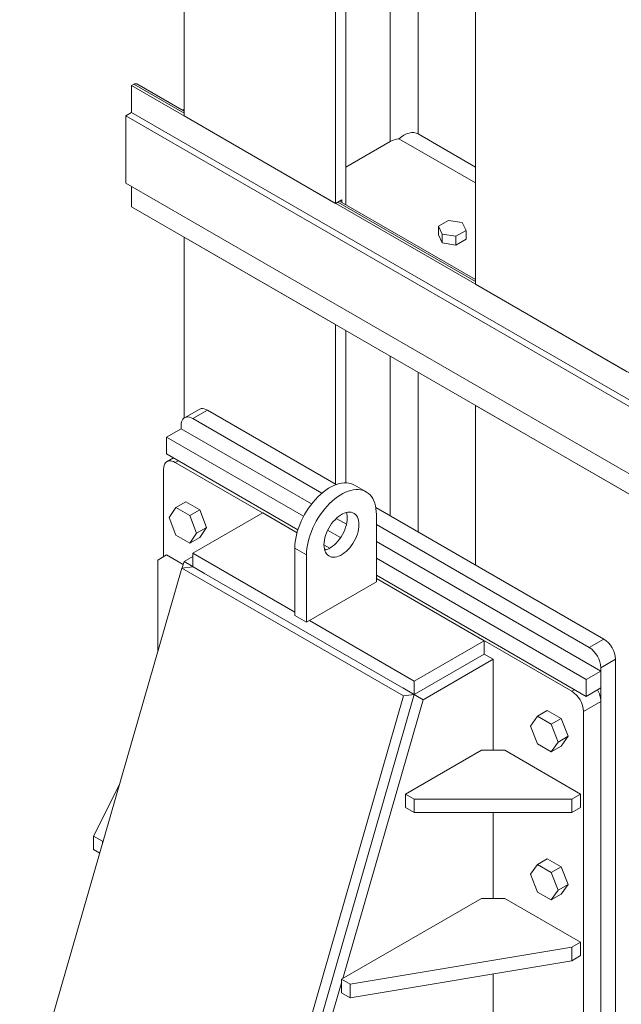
# Model space of a CAD drawing. Header units: millimetres. Extents: x 525 to 29324, y 175 to 20618.
# Tile 371 of 588: x 18364 to 19094, y 13151 to 14345. Entities that reach past the tile are written whole.
import ezdxf

# ---------------------------------------------------------------- set-up
doc = ezdxf.new("R2010")
doc.units = ezdxf.units.MM
doc.linetypes.add('SLD-Continua', pattern=[0])

msp = doc.modelspace()

# ---------------------------------------------------------------- linework, layer by layer
at = {"color": 7, "linetype": 'SLD-Continua', "lineweight": 18, "ltscale": 35}
for p, q in [((18563.8, 14228.1), (18563.8, 14967.5)), ((18563.8, 14228.1), (18563.8, 14967.5)), ((18563.8, 14228.1), (18563.8, 14967.5)), ((18563.8, 14228.1), (18563.8, 14967.5)), ((18563.8, 14228.1), (18563.8, 14967.5)), ((18747.6, 14122), (18747.6, 14861.4)), ((18747.6, 14122), (18747.6, 14861.4)), ((18747.6, 14122), (18747.6, 14861.4)), ((18747.6, 14122), (18747.6, 14861.4)), ((18747.6, 14122), (18747.6, 14861.4)), ((18917.4, 14024.1), (18917.4, 14763.4)), ((18917.4, 14024.1), (18917.4, 14763.4)), ((18917.4, 14024.1), (18917.4, 14763.4)), ((18917.4, 14024.1), (18917.4, 14763.4)), ((18917.4, 14024.1), (18917.4, 14763.4)), ((18760, 14120.4), (18760, 14457.8)), ((18760, 14120.4), (18760, 14457.8)), ((18760, 14120.4), (18760, 14457.8)), ((18760, 14120.4), (18760, 14457.8)), ((18760, 14120.4), (18760, 14457.8)), ((18813.8, 14196.9), (18813.8, 14426.8)), ((18813.8, 14196.9), (18813.8, 14426.8)), ((18813.8, 14196.9), (18813.8, 14426.8)), ((18813.8, 14196.9), (18813.8, 14426.8)), ((18813.8, 14196.9), (18813.8, 14426.8)), ((18847.7, 14206.1), (18847.7, 14407.2)), ((18847.7, 14206.1), (18847.7, 14407.2)), ((18847.7, 14206.1), (18847.7, 14407.2)), ((18847.7, 14206.1), (18847.7, 14407.2)), ((18847.7, 14206.1), (18847.7, 14407.2)), ((18500.2, 14264.8), (18502.9, 14266.4)), ((18500.2, 14264.8), (18502.9, 14266.4)), ((18500.2, 14264.8), (18502.9, 14266.4)), ((18500.2, 14264.8), (18502.9, 14266.4)), ((18500.2, 14264.8), (18502.9, 14266.4)), ((18563.8, 14231.3), (18502.9, 14266.4)), ((18563.8, 14231.3), (18502.9, 14266.4)), ((18563.8, 14231.3), (18502.9, 14266.4)), ((18563.8, 14231.3), (18502.9, 14266.4)), ((18563.8, 14231.3), (18502.9, 14266.4)), ((18563.8, 14233.7), (18506.4, 14266.8)), ((18563.8, 14233.7), (18506.4, 14266.8)), ((18563.8, 14233.7), (18506.4, 14266.8)), ((18563.8, 14233.7), (18506.4, 14266.8)), ((18563.8, 14233.7), (18506.4, 14266.8)), ((21023.7, 12808.4), (18500.2, 14264.8)), ((18500.2, 14232.2), (18500.2, 14264.8)), ((21023.7, 12808.4), (18500.2, 14264.8)), ((18500.2, 14232.2), (18500.2, 14264.8)), ((21023.7, 12808.4), (18500.2, 14264.8)), ((18500.2, 14232.2), (18500.2, 14264.8)), ((21023.7, 12808.4), (18500.2, 14264.8)), ((18500.2, 14232.2), (18500.2, 14264.8)), ((21023.7, 12808.4), (18500.2, 14264.8)), ((18500.2, 14232.2), (18500.2, 14264.8)), ((18500.2, 14232.2), (18493.1, 14228.1)), ((18500.2, 14232.2), (18493.1, 14228.1)), ((18500.2, 14232.2), (18493.1, 14228.1)), ((21023.7, 12775.7), (18500.2, 14232.2)), ((21023.7, 12775.7), (18500.2, 14232.2)), ((21023.7, 12775.7), (18500.2, 14232.2)), ((18561.6, 14235), (18563.8, 14236.2)), ((18561.6, 14235), (18563.8, 14236.2)), ((18561.6, 14235), (18563.8, 14236.2)), ((18561.6, 14235), (18563.8, 14236.2)), ((18561.6, 14235), (18563.8, 14236.2)), ((21023.7, 12767.6), (18493.1, 14228.1)), ((18493.1, 14228.1), (18493.1, 14146.4)), ((21023.7, 12767.6), (18493.1, 14228.1)), ((18493.1, 14228.1), (18493.1, 14146.4)), ((21023.7, 12767.6), (18493.1, 14228.1)), ((18493.1, 14228.1), (18493.1, 14146.4)), ((18747.6, 14122), (18563.8, 14228.1)), ((18747.6, 14122), (18563.8, 14228.1)), ((18747.6, 14122), (18563.8, 14228.1)), ((18747.6, 14122), (18563.8, 14228.1)), ((18747.6, 14122), (18563.8, 14228.1)), ((18917.4, 14165.9), (18847.7, 14206.1)), ((18917.4, 14165.9), (18847.7, 14206.1)), ((18917.4, 14165.9), (18847.7, 14206.1)), ((18917.4, 14165.9), (18847.7, 14206.1)), ((18917.4, 14165.9), (18847.7, 14206.1)), ((18760, 14165.8), (18813.8, 14196.9)), ((18760, 14165.8), (18813.8, 14196.9)), ((18760, 14165.8), (18813.8, 14196.9)), ((18760, 14165.8), (18813.8, 14196.9)), ((18760, 14165.8), (18813.8, 14196.9)), ((18917.4, 14146.7), (18824.3, 14200.4)), ((18917.4, 14146.7), (18824.3, 14200.4)), ((18917.4, 14146.7), (18824.3, 14200.4)), ((18917.4, 14146.7), (18824.3, 14200.4)), ((18917.4, 14146.7), (18824.3, 14200.4)), ((21023.7, 12685.9), (18493.1, 14146.4)), ((21023.7, 12685.9), (18493.1, 14146.4)), ((21023.7, 12685.9), (18493.1, 14146.4)), ((18500.2, 14142.3), (18500.2, 14117.8)), ((18500.2, 14142.3), (18500.2, 14117.8)), ((18500.2, 14142.3), (18500.2, 14117.8)), ((18500.2, 14142.3), (18500.2, 14117.8)), ((18500.2, 14142.3), (18500.2, 14117.8)), ((18500.2, 14142.3), (18500.2, 14117.8)), ((18747.6, 14122), (18755, 14126.2)), ((18747.6, 14122), (18755, 14126.2)), ((18747.6, 14122), (18755, 14126.2)), ((18747.6, 14122), (18755, 14126.2)), ((18747.6, 14122), (18755, 14126.2)), ((18917.4, 14027.3), (18750.4, 14123.6)), ((18917.4, 14027.3), (18750.4, 14123.6)), ((18917.4, 14027.3), (18750.4, 14123.6)), ((18917.4, 14027.3), (18750.4, 14123.6)), ((18917.4, 14027.3), (18750.4, 14123.6)), ((18917.4, 14029.6), (18752.5, 14124.8)), ((18917.4, 14029.6), (18752.5, 14124.8)), ((18917.4, 14029.6), (18752.5, 14124.8)), ((18917.4, 14029.6), (18752.5, 14124.8)), ((18917.4, 14029.6), (18752.5, 14124.8)), ((18755, 14126.2), (18755.2, 14123.2)), ((18755, 14126.2), (18755.2, 14123.2)), ((18755, 14126.2), (18755.2, 14123.2)), ((18755, 14126.2), (18755.2, 14123.2)), ((18755, 14126.2), (18755.2, 14123.2)), ((21023.7, 12661.4), (18500.2, 14117.8)), ((21023.7, 12661.4), (18500.2, 14117.8)), ((21023.7, 12661.4), (18500.2, 14117.8)), ((21023.7, 12661.4), (18500.2, 14117.8)), ((21023.7, 12661.4), (18500.2, 14117.8)), ((21023.7, 12661.4), (18500.2, 14117.8)), ((18884.6, 14101.4), (18872.3, 14094.4)), ((18884.6, 14101.4), (18872.3, 14094.4)), ((18884.6, 14101.4), (18872.3, 14094.4)), ((18901.3, 14098.8), (18884.6, 14101.4)), ((18901.3, 14098.8), (18884.6, 14101.4)), ((18901.3, 14098.8), (18884.6, 14101.4)), ((18905.8, 14089.2), (18901.3, 14098.8)), ((18905.8, 14089.2), (18901.3, 14098.8)), ((18905.8, 14089.2), (18901.3, 14098.8)), ((18872.3, 14094.4), (18876.8, 14084.7)), ((18872.3, 14083.7), (18872.3, 14094.4)), ((18872.3, 14094.4), (18876.8, 14084.7)), ((18872.3, 14083.7), (18872.3, 14094.4)), ((18872.3, 14094.4), (18876.8, 14084.7)), ((18872.3, 14083.7), (18872.3, 14094.4)), ((18893.5, 14082.1), (18905.8, 14089.2)), ((18893.5, 14082.1), (18905.8, 14089.2)), ((18893.5, 14082.1), (18905.8, 14089.2)), ((18905.8, 14078.6), (18905.8, 14089.2)), ((18905.8, 14078.6), (18905.8, 14089.2)), ((18905.8, 14078.6), (18905.8, 14089.2)), ((18563.8, 13861.6), (18563.8, 14081.1)), ((18747.6, 13975), (18563.8, 14081.1)), ((18563.8, 13861.6), (18563.8, 14081.1)), ((18747.6, 13975), (18563.8, 14081.1)), ((18563.8, 13861.6), (18563.8, 14081.1)), ((18747.6, 13975), (18563.8, 14081.1)), ((18563.8, 13861.6), (18563.8, 14081.1)), ((18747.6, 13975), (18563.8, 14081.1)), ((18563.8, 13861.6), (18563.8, 14081.1)), ((18747.6, 13975), (18563.8, 14081.1)), ((18563.8, 13861.6), (18563.8, 14081.1)), ((18747.6, 13975), (18563.8, 14081.1)), ((18872.3, 14083.7), (18876.8, 14074.1)), ((18872.3, 14083.7), (18876.8, 14074.1)), ((18872.3, 14083.7), (18876.8, 14074.1)), ((18876.8, 14084.7), (18893.5, 14082.1)), ((18876.8, 14074.1), (18876.8, 14084.7)), ((18876.8, 14074.1), (18876.8, 14084.7)), ((18876.8, 14084.7), (18893.5, 14082.1)), ((18876.8, 14084.7), (18893.5, 14082.1)), ((18876.8, 14074.1), (18876.8, 14084.7)), ((18893.5, 14071.5), (18893.5, 14082.1)), ((18893.5, 14071.5), (18893.5, 14082.1)), ((18893.5, 14071.5), (18893.5, 14082.1)), ((18893.5, 14071.5), (18905.8, 14078.6)), ((18893.5, 14071.5), (18905.8, 14078.6)), ((18893.5, 14071.5), (18905.8, 14078.6)), ((18876.8, 14074.1), (18893.5, 14071.5)), ((18876.8, 14074.1), (18893.5, 14071.5)), ((18876.8, 14074.1), (18893.5, 14071.5)), ((19101.2, 13917.9), (18917.4, 14024.1)), ((19101.2, 13917.9), (18917.4, 14024.1)), ((19101.2, 13917.9), (18917.4, 14024.1)), ((19101.2, 13917.9), (18917.4, 14024.1)), ((19101.2, 13917.9), (18917.4, 14024.1)), ((18747.6, 13781.5), (18747.6, 13975)), ((18747.6, 13781.5), (18747.6, 13975)), ((18747.6, 13781.5), (18747.6, 13975)), ((18747.6, 13781.5), (18747.6, 13975)), ((18747.6, 13781.5), (18747.6, 13975)), ((18747.6, 13781.5), (18747.6, 13975)), ((18760, 13783.2), (18760, 13967.9)), ((18760, 13783.2), (18760, 13967.9)), ((18760, 13783.2), (18760, 13967.9)), ((18760, 13783.2), (18760, 13967.9)), ((18760, 13783.2), (18760, 13967.9)), ((18760, 13783.2), (18760, 13967.9)), ((18813.8, 13743.3), (18813.8, 13936.8)), ((18813.8, 13743.3), (18813.8, 13936.8)), ((18813.8, 13743.3), (18813.8, 13936.8)), ((18813.8, 13743.3), (18813.8, 13936.8)), ((18813.8, 13743.3), (18813.8, 13936.8)), ((18813.8, 13743.3), (18813.8, 13936.8)), ((18847.7, 13723.7), (18847.7, 13917.3)), ((18847.7, 13723.7), (18847.7, 13917.3)), ((18847.7, 13723.7), (18847.7, 13917.3)), ((18847.7, 13723.7), (18847.7, 13917.3)), ((18847.7, 13723.7), (18847.7, 13917.3)), ((18847.7, 13723.7), (18847.7, 13917.3)), ((18582.1, 13872.2), (18564.4, 13862)), ((18582.1, 13872.2), (18564.4, 13862)), ((18582.1, 13872.2), (18564.4, 13862)), ((18582.1, 13872.2), (18564.4, 13862)), ((18582.1, 13872.2), (18564.4, 13862)), ((18582.1, 13872.2), (18564.4, 13862)), ((18917.4, 13683.5), (18917.4, 13877.1)), ((19101.2, 13771), (18917.4, 13877.1)), ((18917.4, 13683.5), (18917.4, 13877.1)), ((19101.2, 13771), (18917.4, 13877.1)), ((18917.4, 13683.5), (18917.4, 13877.1)), ((19101.2, 13771), (18917.4, 13877.1)), ((18917.4, 13683.5), (18917.4, 13877.1)), ((19101.2, 13771), (18917.4, 13877.1)), ((18917.4, 13683.5), (18917.4, 13877.1)), ((19101.2, 13771), (18917.4, 13877.1)), ((18917.4, 13683.5), (18917.4, 13877.1)), ((19101.2, 13771), (18917.4, 13877.1)), ((18574.4, 13861), (18592.1, 13871.2)), ((18574.4, 13861), (18592.1, 13871.2)), ((18574.4, 13861), (18592.1, 13871.2)), ((18574.4, 13861), (18592.1, 13871.2)), ((18574.4, 13861), (18592.1, 13871.2)), ((18574.4, 13861), (18592.1, 13871.2)), ((18574.4, 13861), (18731, 13770.7)), ((18574.4, 13861), (18731, 13770.7)), ((18574.4, 13861), (18731, 13770.7)), ((18574.4, 13861), (18731, 13770.7)), ((18574.4, 13861), (18731, 13770.7)), ((18574.4, 13861), (18731, 13770.7)), ((18592.1, 13871.2), (18748.3, 13781.1)), ((18592.1, 13871.2), (18748.3, 13781.1)), ((18592.1, 13871.2), (18748.3, 13781.1)), ((18592.1, 13871.2), (18748.3, 13781.1)), ((18592.1, 13871.2), (18748.3, 13781.1)), ((18592.1, 13871.2), (18748.3, 13781.1)), ((18560.3, 13848.8), (18542.6, 13838.6)), ((18560.3, 13848.8), (18542.6, 13838.6)), ((18560.3, 13848.8), (18542.6, 13838.6)), ((18560.3, 13848.8), (18542.6, 13838.6)), ((18560.3, 13848.8), (18542.6, 13838.6)), ((18560.3, 13848.8), (18542.6, 13838.6)), ((18560.3, 13848.8), (18560.3, 13852.9)), ((18560.3, 13848.8), (18560.3, 13852.9)), ((18560.3, 13848.8), (18560.3, 13852.9)), ((18560.3, 13848.8), (18560.3, 13852.9)), ((18560.3, 13848.8), (18560.3, 13852.9)), ((18560.3, 13848.8), (18560.3, 13852.9)), ((18718.5, 13757.5), (18560.3, 13848.8)), ((18718.5, 13757.5), (18560.3, 13848.8)), ((18718.5, 13757.5), (18560.3, 13848.8)), ((18718.5, 13757.5), (18560.3, 13848.8)), ((18718.5, 13757.5), (18560.3, 13848.8)), ((18718.5, 13757.5), (18560.3, 13848.8)), ((18708.8, 13742.6), (18542.6, 13838.6)), ((18542.6, 13838.6), (18542.6, 13818.2)), ((18708.8, 13742.6), (18542.6, 13838.6)), ((18542.6, 13838.6), (18542.6, 13818.2)), ((18708.8, 13742.6), (18542.6, 13838.6)), ((18542.6, 13838.6), (18542.6, 13818.2)), ((18708.8, 13742.6), (18542.6, 13838.6)), ((18542.6, 13838.6), (18542.6, 13818.2)), ((18708.8, 13742.6), (18542.6, 13838.6)), ((18542.6, 13838.6), (18542.6, 13818.2)), ((18708.8, 13742.6), (18542.6, 13838.6)), ((18542.6, 13838.6), (18542.6, 13818.2)), ((18701.9, 13726.2), (18542.6, 13818.2)), ((18701.9, 13726.2), (18542.6, 13818.2)), ((18701.9, 13726.2), (18542.6, 13818.2)), ((18701.9, 13726.2), (18542.6, 13818.2)), ((18701.9, 13726.2), (18542.6, 13818.2)), ((18701.9, 13726.2), (18542.6, 13818.2)), ((18550.9, 13813.4), (18543.2, 13809)), ((18539, 13799.8), (18539, 13693.6)), ((18553.2, 13808), (18556.7, 13810)), ((18700.9, 13722.7), (18553.2, 13808)), ((18784.7, 13772.2), (18770.6, 13780.4)), ((18554, 13753.2), (18545.6, 13741.3)), ((18566, 13760.1), (18554, 13753.2)), ((18570.8, 13743.5), (18554, 13753.2)), ((18582.8, 13750.5), (18566, 13760.1)), ((18796.4, 13753.3), (19072.9, 13593.7)), ((18796.4, 13753.3), (19072.9, 13593.7)), ((18796.4, 13753.3), (19072.9, 13593.7)), ((18796.4, 13753.3), (19072.9, 13593.7)), ((18796.4, 13753.3), (19072.9, 13593.7)), ((18796.4, 13753.3), (19072.9, 13593.7)), ((18545.6, 13741.3), (18554, 13719.7)), ((18582.8, 13750.5), (18570.8, 13743.5)), ((18579.1, 13722), (18570.8, 13743.5)), ((18659.3, 13746.8), (18574.4, 13697.8)), ((18591.1, 13728.9), (18582.8, 13750.5)), ((18700.9, 13722.7), (18659.3, 13746.8)), ((18760.9, 13733), (18748.5, 13740.1)), ((18760.9, 13733), (18748.5, 13740.1)), ((18760.9, 13733), (18748.5, 13740.1)), ((18760.9, 13733), (18748.5, 13740.1)), ((18760.9, 13733), (18748.5, 13740.1)), ((18760.9, 13733), (18748.5, 13740.1)), ((18797.1, 13744.8), (18797.1, 13663.1)), ((18591.1, 13728.9), (18579.1, 13722)), ((18582.8, 13717), (18591.1, 13728.9)), ((18797.1, 13732.5), (19055.2, 13583.5)), ((18797.1, 13732.5), (19055.2, 13583.5)), ((18797.1, 13732.5), (19055.2, 13583.5)), ((18797.1, 13732.5), (19055.2, 13583.5)), ((18797.1, 13732.5), (19055.2, 13583.5)), ((18797.1, 13732.5), (19055.2, 13583.5)), ((18554, 13719.7), (18570.8, 13710)), ((18570.8, 13710), (18579.1, 13722)), ((18582.8, 13717), (18570.8, 13710)), ((18753.7, 13716.7), (18738, 13725.8)), ((18753.7, 13716.7), (18738, 13725.8)), ((18753.7, 13716.7), (18738, 13725.8)), ((18753.7, 13716.7), (18738, 13725.8)), ((18753.7, 13716.7), (18738, 13725.8)), ((18753.7, 13716.7), (18738, 13725.8)), ((18740.5, 13703.9), (18733.5, 13708)), ((18740.5, 13703.9), (18733.5, 13708)), ((18740.5, 13703.9), (18733.5, 13708)), ((18740.5, 13703.9), (18733.5, 13708)), ((18740.5, 13703.9), (18733.5, 13708)), ((18740.5, 13703.9), (18733.5, 13708)), ((19069.4, 13555), (18797.1, 13712.1)), ((19069.4, 13555), (18797.1, 13712.1)), ((19069.4, 13555), (18797.1, 13712.1)), ((19069.4, 13555), (18797.1, 13712.1)), ((19069.4, 13555), (18797.1, 13712.1)), ((19069.4, 13555), (18797.1, 13712.1)), ((18532, 13689.6), (18542.6, 13695.7)), ((18542.6, 13695.7), (18562.8, 13684)), ((18563.8, 13687.6), (18574.4, 13693.7)), ((18574.4, 13697.8), (18698.1, 13626.4)), ((18574.4, 13697.8), (18574.4, 13681.4)), ((18698.1, 13703.9), (18712.3, 13695.8)), ((18698.1, 13622.3), (18698.1, 13703.9)), ((18712.3, 13614.1), (18712.3, 13695.8)), ((18736.6, 13702.1), (18733.9, 13703.7)), ((18736.6, 13702.1), (18733.9, 13703.7)), ((18532, 13579.4), (18532, 13689.6)), ((18561.3, 13679.9), (18574.4, 13681.4)), ((18561.6, 13680), (18563.8, 13687.6)), ((18588.5, 13673.3), (18563.8, 13687.6)), ((18574.4, 13681.4), (18843.1, 13526.4)), ((18843.1, 13526.4), (18574.4, 13681.4)), ((19051.7, 13544.8), (18797.1, 13691.7)), ((19051.7, 13544.8), (18797.1, 13691.7)), ((19051.7, 13544.8), (18797.1, 13691.7)), ((19051.7, 13544.8), (18797.1, 13691.7)), ((19051.7, 13544.8), (18797.1, 13691.7)), ((19051.7, 13544.8), (18797.1, 13691.7)), ((18561.3, 13679.9), (18364.5, 12997.6)), ((18830, 13524.8), (18561.3, 13679.9)), ((19051.7, 13524.3), (18797.1, 13671.3)), ((19051.7, 13524.3), (18797.1, 13671.3)), ((19051.7, 13524.3), (18797.1, 13671.3)), ((19051.7, 13524.3), (18797.1, 13671.3)), ((19051.7, 13524.3), (18797.1, 13671.3)), ((19051.7, 13524.3), (18797.1, 13671.3)), ((18797.1, 13663.1), (18712.3, 13614.1)), ((19034, 13530.5), (18797.1, 13667.2)), ((18928, 13591.7), (18797.1, 13667.2)), ((18698.1, 13622.3), (18712.3, 13614.1)), ((18715.8, 13616.2), (18843.1, 13542.7)), ((18843.1, 13542.7), (18928, 13591.7)), ((18928, 13591.7), (18928, 13575.3)), ((19055.2, 13583.5), (19072.9, 13593.7)), ((19055.2, 13583.5), (19072.9, 13593.7)), ((19055.2, 13583.5), (19072.9, 13593.7)), ((19055.2, 13583.5), (19072.9, 13593.7)), ((19055.2, 13583.5), (19072.9, 13593.7)), ((19055.2, 13583.5), (19072.9, 13593.7)), ((18532, 13578.3), (18532, 13579.4)), ((18532.2, 13579.2), (18532, 13579.4)), ((18843.1, 13526.4), (18928, 13575.3)), ((18928, 13575.3), (18938.6, 13569.2)), ((18853.7, 13520.2), (18938.6, 13569.2)), ((18938.6, 13569.2), (18938.6, 13459)), ((19069.4, 13559), (19087.1, 13569.2)), ((19069.4, 13559), (19087.1, 13569.2)), ((19069.4, 13559), (19087.1, 13569.2)), ((19069.4, 13559), (19087.1, 13569.2)), ((19069.4, 13559), (19087.1, 13569.2)), ((19069.4, 13559), (19087.1, 13569.2)), ((19087.1, 13569.2), (19087.1, 12315.7)), ((19087.1, 13569.2), (19087.1, 12315.7)), ((19087.1, 13569.2), (19087.1, 12315.7)), ((19087.1, 13569.2), (19087.1, 12315.7)), ((19087.1, 13569.2), (19087.1, 12315.7)), ((19087.1, 13569.2), (19087.1, 12315.7)), ((19069.4, 13555), (19051.7, 13544.8)), ((19069.4, 13555), (19051.7, 13544.8)), ((19069.4, 13555), (19051.7, 13544.8)), ((19069.4, 13555), (19051.7, 13544.8)), ((19069.4, 13555), (19051.7, 13544.8)), ((19069.4, 13555), (19051.7, 13544.8)), ((19069.4, 13559), (19069.4, 12305.5)), ((19069.4, 13559), (19069.4, 12305.5)), ((19069.4, 13559), (19069.4, 12305.5)), ((19069.4, 13559), (19069.4, 12305.5)), ((19069.4, 13559), (19069.4, 12305.5)), ((19069.4, 13559), (19069.4, 12305.5)), ((19069.4, 13534.5), (19069.4, 13555)), ((19069.4, 13534.5), (19069.4, 13555)), ((19069.4, 13534.5), (19069.4, 13555)), ((19069.4, 13534.5), (19069.4, 13555)), ((19069.4, 13534.5), (19069.4, 13555)), ((19069.4, 13534.5), (19069.4, 13555)), ((18843.1, 13542.7), (18843.1, 13526.4)), ((19051.7, 13544.8), (19051.7, 13524.3)), ((19051.7, 13544.8), (19051.7, 13524.3)), ((19051.7, 13544.8), (19051.7, 13524.3)), ((19051.7, 13544.8), (19051.7, 13524.3)), ((19051.7, 13544.8), (19051.7, 13524.3)), ((19051.7, 13544.8), (19051.7, 13524.3)), ((18646.3, 12844), (18843.1, 13526.4)), ((18829, 13534.5), (18853.7, 13520.2)), ((18830, 13524.8), (18843.1, 13526.4)), ((19034, 13530.5), (19037.6, 13532.5)), ((19051.7, 13524.3), (19069.4, 13534.5)), ((19051.7, 13524.3), (19069.4, 13534.5)), ((19051.7, 13524.3), (19069.4, 13534.5)), ((19051.7, 13524.3), (19069.4, 13534.5)), ((19051.7, 13524.3), (19069.4, 13534.5)), ((19051.7, 13524.3), (19069.4, 13534.5)), ((18633.2, 12842.5), (18830, 13524.8)), ((18756.2, 13182.2), (18853.7, 13520.2)), ((19048.2, 13506), (19069.4, 13518.2)), ((19069.4, 12346.3), (19069.4, 13518.2)), ((19004.4, 13507.1), (18992.4, 13500.2)), ((19021.2, 13497.4), (19004.4, 13507.1)), ((19048.2, 12334.1), (19048.2, 13506)), ((18992.4, 13500.2), (18984.1, 13488.3)), ((19009.2, 13490.5), (18992.4, 13500.2)), ((19021.2, 13497.4), (19009.2, 13490.5)), ((19017.5, 13468.9), (19009.2, 13490.5)), ((19029.5, 13475.9), (19021.2, 13497.4)), ((18984.1, 13488.3), (18992.4, 13466.7)), ((18992.4, 13466.7), (19009.2, 13457)), ((19009.2, 13457), (19017.5, 13468.9)), ((19029.5, 13475.9), (19017.5, 13468.9)), ((19021.2, 13464), (19029.5, 13475.9)), ((18924.4, 13459), (18832.5, 13405.9)), ((18952.7, 13459), (18924.4, 13459)), ((19044.6, 13405.9), (18952.7, 13459)), ((19021.2, 13464), (19009.2, 13457)), ((18454.2, 13354.8), (18485.5, 13417.3)), ((18832.5, 13405.9), (18843.1, 13399.8)), ((18832.5, 13389.6), (18832.5, 13405.9)), ((19034, 13399.8), (19044.6, 13405.9)), ((19044.6, 13389.6), (19044.6, 13405.9)), ((18843.1, 13399.8), (19034, 13399.8)), ((18843.1, 13383.5), (18843.1, 13399.8)), ((19034, 13383.5), (19034, 13399.8)), ((18832.5, 13389.6), (18843.1, 13383.5)), ((18843.1, 13383.5), (19034, 13383.5)), ((18938.6, 13383.5), (18938.6, 13279.3)), ((19034, 13383.5), (19044.6, 13389.6)), ((18454.2, 13338.5), (18454.2, 13354.8)), ((18464.8, 13348.7), (18454.2, 13354.8)), ((18465.9, 13349.3), (18464.8, 13348.7)), ((18464.8, 13345.4), (18464.8, 13348.7)), ((18461.6, 13334.2), (18454.2, 13338.5)), ((19004.4, 13327.4), (18992.4, 13320.5)), ((19021.2, 13317.8), (19004.4, 13327.4)), ((18992.4, 13320.5), (18984.1, 13308.6)), ((19009.2, 13310.8), (18992.4, 13320.5)), ((19021.2, 13317.8), (19009.2, 13310.8)), ((19017.5, 13289.3), (19009.2, 13310.8)), ((19029.5, 13296.2), (19021.2, 13317.8)), ((18984.1, 13308.6), (18992.4, 13287)), ((18992.4, 13287), (19009.2, 13277.4)), ((19009.2, 13277.4), (19017.5, 13289.3)), ((19029.5, 13296.2), (19017.5, 13289.3)), ((19021.2, 13284.3), (19029.5, 13296.2)), ((18924.4, 13279.3), (18754.7, 13181.4)), ((18952.7, 13279.3), (18924.4, 13279.3)), ((19044.6, 13226.3), (18952.7, 13279.3)), ((19021.2, 13284.3), (19009.2, 13277.4)), ((18765.3, 13175.2), (19034, 13220.1)), ((19034, 13220.1), (19044.6, 13226.3)), ((19034, 13203.8), (19034, 13220.1)), ((19044.6, 13209.9), (19044.6, 13226.3)), ((18765.3, 13158.9), (19034, 13203.8)), ((19034, 13203.8), (19044.6, 13209.9)), ((18754.7, 13181.4), (18765.3, 13175.2)), ((18754.7, 13165), (18754.7, 13181.4)), ((18938.6, 13187.9), (18938.6, 13099.7)), ((18516.1, 12349.4), (18754.7, 13177)), ((18765.3, 13158.9), (18765.3, 13175.2)), ((18754.7, 13165), (18765.3, 13158.9))]:
    msp.add_line(p, q, dxfattribs=at)
at = {"color": 7, "linetype": 'SLD-Continua', "lineweight": 18, "ltscale": 35, "flags": 128}
for points in [[(18582.1, 13872.2), (18582.8, 13872.6), (18584.4, 13873.1), (18586.2, 13873.2), (18588.1, 13872.9), (18590.1, 13872.2), (18592.1, 13871.2)], [(18582.1, 13872.2), (18582.8, 13872.6), (18584.4, 13873.1), (18586.2, 13873.2), (18588.1, 13872.9), (18590.1, 13872.2), (18592.1, 13871.2)], [(18582.1, 13872.2), (18582.8, 13872.6), (18584.4, 13873.1), (18586.2, 13873.2), (18588.1, 13872.9), (18590.1, 13872.2), (18592.1, 13871.2)], [(18582.1, 13872.2), (18582.8, 13872.6), (18584.4, 13873.1), (18586.2, 13873.2), (18588.1, 13872.9), (18590.1, 13872.2), (18592.1, 13871.2)], [(18582.1, 13872.2), (18582.8, 13872.6), (18584.4, 13873.1), (18586.2, 13873.2), (18588.1, 13872.9), (18590.1, 13872.2), (18592.1, 13871.2)], [(18582.1, 13872.2), (18582.8, 13872.6), (18584.4, 13873.1), (18586.2, 13873.2), (18588.1, 13872.9), (18590.1, 13872.2), (18592.1, 13871.2)], [(18560.3, 13852.9), (18560.4, 13855.1), (18560.8, 13857.1), (18561.5, 13858.9), (18562.5, 13860.4), (18563.7, 13861.6), (18565.1, 13862.4), (18566.8, 13862.9), (18568.5, 13863), (18570.4, 13862.7), (18572.4, 13862), (18574.4, 13861)], [(18560.3, 13852.9), (18560.4, 13855.1), (18560.8, 13857.1), (18561.5, 13858.9), (18562.5, 13860.4), (18563.7, 13861.6), (18565.1, 13862.4), (18566.8, 13862.9), (18568.5, 13863), (18570.4, 13862.7), (18572.4, 13862), (18574.4, 13861)], [(18560.3, 13852.9), (18560.4, 13855.1), (18560.8, 13857.1), (18561.5, 13858.9), (18562.5, 13860.4), (18563.7, 13861.6), (18565.1, 13862.4), (18566.8, 13862.9), (18568.5, 13863), (18570.4, 13862.7), (18572.4, 13862), (18574.4, 13861)], [(18560.3, 13852.9), (18560.4, 13855.1), (18560.8, 13857.1), (18561.5, 13858.9), (18562.5, 13860.4), (18563.7, 13861.6), (18565.1, 13862.4), (18566.8, 13862.9), (18568.5, 13863), (18570.4, 13862.7), (18572.4, 13862), (18574.4, 13861)], [(18560.3, 13852.9), (18560.4, 13855.1), (18560.8, 13857.1), (18561.5, 13858.9), (18562.5, 13860.4), (18563.7, 13861.6), (18565.1, 13862.4), (18566.8, 13862.9), (18568.5, 13863), (18570.4, 13862.7), (18572.4, 13862), (18574.4, 13861)], [(18560.3, 13852.9), (18560.4, 13855.1), (18560.8, 13857.1), (18561.5, 13858.9), (18562.5, 13860.4), (18563.7, 13861.6), (18565.1, 13862.4), (18566.8, 13862.9), (18568.5, 13863), (18570.4, 13862.7), (18572.4, 13862), (18574.4, 13861)], [(18553.2, 13808), (18551.2, 13809), (18549.2, 13809.6), (18547.3, 13809.9), (18545.5, 13809.8), (18543.9, 13809.3), (18542.5, 13808.5), (18541.3, 13807.3), (18540.3, 13805.8), (18539.6, 13804.1), (18539.2, 13802), (18539, 13799.8)], [(18698.1, 13703.9), (18698.3, 13707.8), (18698.6, 13711.7), (18699.3, 13715.8), (18700.1, 13719.9), (18701.2, 13724), (18702.6, 13728.2), (18704.1, 13732.4), (18705.9, 13736.6), (18707.8, 13740.7), (18710, 13744.8), (18712.3, 13748.7), (18714.9, 13752.6), (18717.5, 13756.2), (18720.3, 13759.8), (18723.2, 13763.1), (18726.2, 13766.3), (18729.3, 13769.2), (18732.5, 13771.9), (18735.7, 13774.3), (18738.9, 13776.5), (18742.2, 13778.3), (18745.4, 13779.9), (18748.7, 13781.2), (18751.8, 13782.2), (18754.9, 13782.8), (18757.9, 13783.2), (18760.8, 13783.2), (18763.6, 13782.9), (18766.3, 13782.2), (18768.8, 13781.3), (18770.6, 13780.4)], [(18712.3, 13695.8), (18712.4, 13699.6), (18712.8, 13703.5), (18713.4, 13707.6), (18714.3, 13711.7), (18715.4, 13715.9), (18716.7, 13720.1), (18718.2, 13724.3), (18720, 13728.4), (18722, 13732.6), (18724.1, 13736.6), (18726.5, 13740.6), (18729, 13744.4), (18731.7, 13748.1), (18734.4, 13751.6), (18737.4, 13755), (18740.4, 13758.1), (18743.5, 13761), (18746.6, 13763.7), (18749.8, 13766.1), (18753.1, 13768.3), (18756.3, 13770.2), (18759.6, 13771.8), (18762.8, 13773), (18766, 13774), (18769.1, 13774.7), (18772.1, 13775), (18775, 13775), (18777.8, 13774.7), (18780.4, 13774.1), (18782.9, 13773.1), (18785.3, 13771.9), (18787.4, 13770.3), (18789.4, 13768.5), (18791.2, 13766.4), (18792.7, 13764), (18794.1, 13761.3), (18795.2, 13758.4), (18796, 13755.3), (18796.6, 13751.9), (18797, 13748.4), (18797.1, 13744.8)], [(18733.5, 13708), (18733.6, 13710.7), (18734, 13713.6), (18734.6, 13716.5), (18735.5, 13719.4), (18736.5, 13722.4), (18737.8, 13725.3), (18739.3, 13728.2), (18741, 13731), (18742.8, 13733.7), (18744.8, 13736.2), (18746.9, 13738.5), (18749, 13740.6), (18751.3, 13742.5), (18753.6, 13744.1), (18755.9, 13745.4), (18758.1, 13746.4), (18760.4, 13747.1), (18762.6, 13747.6), (18764.7, 13747.6), (18766.6, 13747.4), (18768.4, 13746.9), (18770.1, 13746), (18771.6, 13744.8), (18772.9, 13743.4), (18774, 13741.7), (18774.8, 13739.7), (18775.4, 13737.5), (18775.8, 13735.1), (18775.9, 13732.5), (18775.8, 13729.8), (18775.4, 13727), (18774.8, 13724), (18774, 13721.1), (18772.9, 13718.1), (18771.6, 13715.2), (18770.1, 13712.3), (18768.4, 13709.5), (18766.6, 13706.9), (18764.7, 13704.4), (18762.6, 13702), (18760.4, 13699.9), (18758.1, 13698.1), (18755.9, 13696.5), (18753.6, 13695.1), (18751.3, 13694.1), (18749, 13693.4), (18746.9, 13693), (18744.8, 13692.9), (18742.8, 13693.1), (18741, 13693.7), (18739.3, 13694.5), (18737.8, 13695.7), (18736.5, 13697.1), (18735.5, 13698.9), (18734.6, 13700.8), (18734, 13703), (18733.6, 13705.4), (18733.5, 13708)], [(18760.9, 13747.3), (18761.3, 13745.7), (18761.7, 13743.3), (18761.8, 13740.7), (18761.7, 13738), (18761.3, 13735.1), (18760.7, 13732.2), (18759.8, 13729.3), (18758.8, 13726.3), (18757.5, 13723.4), (18756, 13720.5), (18754.3, 13717.7), (18752.5, 13715), (18750.5, 13712.5), (18748.4, 13710.2), (18746.2, 13708.1), (18744, 13706.2), (18741.7, 13704.6), (18739.4, 13703.3), (18737.1, 13702.3), (18734.9, 13701.5), (18734.4, 13701.4)]]:
    msp.add_lwpolyline(points, dxfattribs=at)
at = {"color": 7, "linetype": 'SLD-Continua', "lineweight": 18, "ltscale": 1225}
for centre, radius, start, end in [((18505, 14263.7), 3.39, 64.3832, 126.9186), ((18505, 14263.7), 3.39, 64.3832, 126.9186), ((18505, 14263.7), 3.39, 64.3832, 126.9186), ((18505, 14263.7), 3.39, 64.3832, 126.9186), ((18505, 14263.7), 3.39, 64.3832, 126.9186), ((18828.8, 14169.6), 31.1, 98.3687, 118.9176), ((18828.8, 14169.6), 31.1, 98.3687, 118.9176), ((18828.8, 14169.6), 31.1, 98.3687, 118.9176), ((18828.8, 14169.6), 31.1, 98.3687, 118.9176), ((18828.8, 14169.6), 31.1, 98.3687, 118.9176), ((19056.5, 13567.9), 30.6, 2.4844, 57.5156), ((19056.5, 13567.9), 30.6, 2.4844, 57.5156), ((19056.5, 13567.9), 30.6, 2.4844, 57.5156), ((19056.5, 13567.9), 30.6, 2.4844, 57.5156), ((19056.5, 13567.9), 30.6, 2.4844, 57.5156), ((19056.5, 13567.9), 30.6, 2.4844, 57.5156), ((19038.8, 13557.7), 30.6, 2.4844, 57.5156), ((19038.8, 13557.7), 30.6, 2.4844, 57.5156), ((19038.8, 13557.7), 30.6, 2.4844, 57.5156), ((19038.8, 13557.7), 30.6, 2.4844, 57.5156), ((19038.8, 13557.7), 30.6, 2.4844, 57.5156), ((19038.8, 13557.7), 30.6, 2.4844, 57.5156), ((19017.6, 13504.6), 30.6, 2.4837, 57.5163), ((19040.4, 13517.2), 29, 2.0323, 31.0701)]:
    msp.add_arc(centre, radius, start, end, dxfattribs=at)
msp.add_ellipse((18830.7, 14178.2), major_axis=(17.3, 27.7), ratio=0.599856, start_param=0.021761, end_param=1.079738, dxfattribs=at)
msp.add_ellipse((18830.7, 14178.2), major_axis=(17.3, 27.7), ratio=0.599856, start_param=0.021761, end_param=1.079738, dxfattribs=at)
msp.add_ellipse((18830.7, 14178.2), major_axis=(17.3, 27.7), ratio=0.599856, start_param=0.021761, end_param=1.079738, dxfattribs=at)
msp.add_ellipse((18830.7, 14178.2), major_axis=(17.3, 27.7), ratio=0.599856, start_param=0.021761, end_param=1.079738, dxfattribs=at)
msp.add_ellipse((18830.7, 14178.2), major_axis=(17.3, 27.7), ratio=0.599856, start_param=0.021761, end_param=1.079738, dxfattribs=at)

doc.saveas('drawing.dxf')
